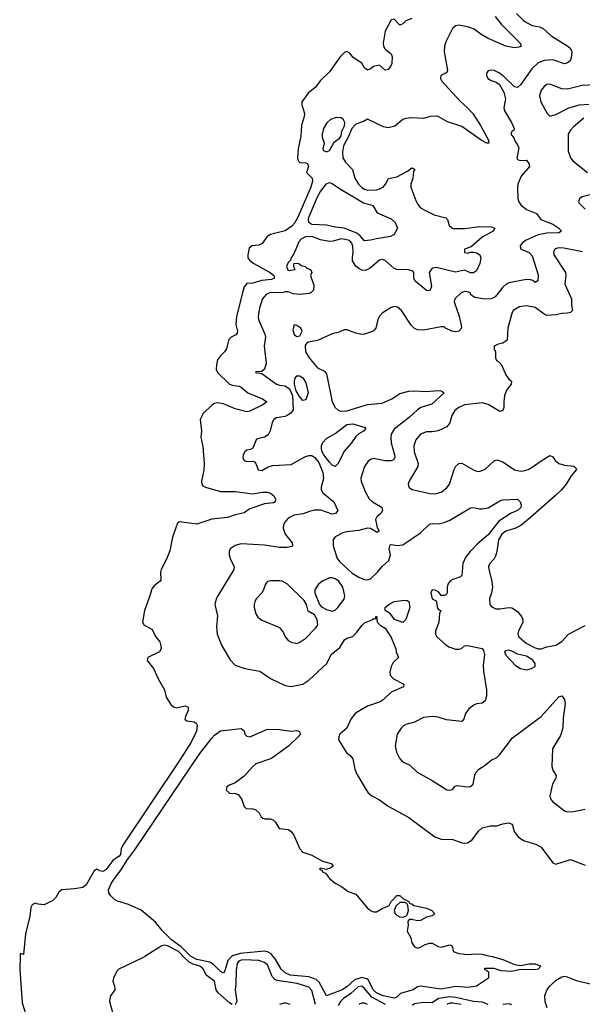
# Model space of a CAD drawing. Header units: inches. Extents: x 2001573 to 2220545, y 644482 to 846830.
# Tile 324 of 656: x 2050024 to 2053850, y 745151 to 751849. Entities that reach past the tile are written whole.
import ezdxf

# ---------------------------------------------------------------- set-up
doc = ezdxf.new("R2010")
doc.units = ezdxf.units.IN
doc.header["$MEASUREMENT"] = 0
doc.layers.add('C0754', color=7, linetype='Continuous')
doc.layers.add('C0755', color=7, linetype='Continuous')

msp = doc.modelspace()

# ---------------------------------------------------------------- linework, layer by layer
at = {"layer": 'C0754', "color": 5}
for points, elevation in [([(2051541.7, 750000), (2051497.8, 749830), (2051494.7, 749774.7), (2051505.5, 749730), (2051504.2, 749715.8), (2051494.5, 749705.5), (2051463.1, 749690), (2051446.5, 749673.5), (2051430.1, 749609.9), (2051418, 749590), (2051390, 749562.9), (2051370, 749535.3), (2051362, 749502), (2051361, 749470), (2051368.7, 749448.7), (2051450, 749370.8), (2051470, 749361.9), (2051516.6, 749356.6), (2051530, 749350.3), (2051575.2, 749310), (2051676.3, 749270), (2051704, 749250), (2051677.1, 749230), (2051590, 749185.1), (2051570, 749181.1), (2051490, 749202.5), (2051410, 749236.1), (2051370, 749242.4), (2051350, 749238), (2051330, 749226.9), (2051272, 749170), (2051252.4, 749130), (2051261.3, 749050), (2051255.8, 749010), (2051270, 748944.7), (2051278, 748830), (2051276.2, 748783.8), (2051259.7, 748710), (2051261.8, 748690), (2051270, 748679.1), (2051288.4, 748668.4), (2051390, 748639.9), (2051490, 748640.4), (2051610, 748624.6), (2051675.6, 748635.6), (2051710, 748636), (2051730, 748629.3), (2051753.1, 748610), (2051763.8, 748590), (2051761.5, 748570), (2051750, 748563.2), (2051690, 748554.8), (2051590, 748521.4), (2051550, 748495.5), (2051490, 748481.8), (2051436.8, 748463.2), (2051330, 748452.5), (2051230, 748417.6), (2051110, 748434), (2051096.7, 748423.3), (2051064.5, 748330), (2051044.2, 748235.8), (2051021.7, 748178.3), (2050987.2, 748110), (2050982.7, 748090), (2050983.1, 748036.9), (2050980.5, 748030), (2050940, 748000), (2050922.4, 747977.6), (2050910, 747929), (2050874, 747830), (2050860.5, 747750), (2050870, 747731), (2050922.5, 747702.5), (2050950.6, 747650), (2050976.3, 747616.3), (2050984.4, 747590), (2050985.5, 747570), (2050974, 747550), (2050896, 747510), (2050890.8, 747490), (2050934.6, 747434.6), (2050965.9, 747365.9), (2051008.2, 747290), (2051019.8, 747239.8), (2051051, 747190), (2051070, 747174.8), (2051090, 747167.3), (2051150, 747182.8), (2051170, 747172), (2051170.5, 747150), (2051150.8, 747110), (2051147.3, 747090), (2051160.5, 747080.5), (2051210, 747073), (2051224.1, 747064.1), (2051232, 747050), (2051227.1, 747010), (2051190, 746933.6), (2051111, 746809), (2050724.9, 746235.1), (2050714.3, 746210), (2050710.1, 746170), (2050700.7, 746159.3), (2050658, 746130), (2050610, 746065.4), (2050590, 746054.4), (2050570, 746059), (2050550, 746070.6), (2050530, 746058.9), (2050475.3, 745964.7), (2050453.2, 745946.8), (2050396.6, 745936.6), (2050310, 745929.6), (2050290, 745915.1), (2050270, 745877.2), (2050250, 745857.2), (2050190, 745829.2), (2050150, 745832.7), (2050130, 745839.3), (2050110, 745829.2), (2050100.4, 745810), (2050092.4, 745750), (2050064.9, 745630), (2050050.5, 745489.5), (2050030, 745498), (2050026.8, 745490), (2050026.7, 745486.5), (2050026.6, 745480), (2050024.4, 745390), (2050042, 745162), (2050064, 745090)], 320), ([(2052012.3, 750000), (2052006.3, 749993.7), (2051992.5, 749987.5), (2051930, 749978.6), (2051883.7, 749983.7), (2051850, 749997.6), (2051830, 749997.7), (2051808.8, 749991.2), (2051730, 749992.4), (2051700.4, 749979.6), (2051675.7, 749950), (2051654.3, 749890), (2051645.3, 749830), (2051648.8, 749810), (2051692.3, 749710), (2051696.1, 749690), (2051687.6, 749630), (2051700.7, 749510), (2051690, 749472.7), (2051670, 749455.3), (2051630, 749454), (2051627.3, 749450), (2051670, 749442), (2051770.2, 749370.2), (2051790, 749362.8), (2051830, 749359.4), (2051858.2, 749338.2), (2051880.1, 749290), (2051884, 749196), (2051868.6, 749171.4), (2051842.8, 749157.1), (2051829.5, 749150.5), (2051770, 749139.8), (2051751.6, 749128.4), (2051740.6, 749110), (2051727.4, 749052.6), (2051714.5, 749025.5), (2051690, 749009.6), (2051642.5, 748997.5), (2051631.3, 748990), (2051610, 748935.3), (2051594, 748926), (2051570, 748921.2), (2051556, 748910), (2051543, 748890), (2051541.6, 748870), (2051551.3, 748850), (2051570, 748844.4), (2051610, 748846.8), (2051620.7, 748840.7), (2051630.5, 748830.5), (2051646.4, 748786.4), (2051670, 748781.6), (2051713.5, 748806.5), (2051744.1, 748815.9), (2051870, 748823.5), (2051964.1, 748875.9), (2051990, 748885.3), (2052010, 748885.4), (2052030.9, 748870.9), (2052057.9, 748837.9), (2052085.2, 748770), (2052091.2, 748728.8), (2052073.6, 748670), (2052073.8, 748650), (2052085.8, 748630), (2052161.3, 748570), (2052187.2, 748510), (2052172.7, 748490), (2052150, 748486.2), (2052072.4, 748512.4), (2052027.9, 748512.1), (2051995.3, 748504.7), (2051953, 748487), (2051890, 748479.8), (2051850, 748457.6), (2051826.5, 748430), (2051817.3, 748410), (2051815.5, 748390), (2051828.6, 748350), (2051876.1, 748290), (2051879.3, 748270), (2051874.8, 748265.2), (2051841.5, 748258.5), (2051790, 748257.8), (2051690, 748275.4), (2051530, 748284.7), (2051490, 748273.3), (2051455.3, 748250), (2051448, 748230), (2051448.1, 748210), (2051458, 748178), (2051482, 748130), (2051480.3, 748110), (2051371.7, 747930), (2051361.3, 747910), (2051350.4, 747870), (2051370, 747794), (2051361.8, 747721.8), (2051366.7, 747670), (2051399.7, 747590), (2051455.3, 747495.3), (2051490, 747458.9), (2051555.4, 747435.4), (2051656.7, 747416.7), (2051730, 747366.7), (2051830, 747319), (2051870, 747313.7), (2051949.2, 747330), (2051990, 747356.5), (2052113.3, 747470), (2052142, 747530), (2052201, 747579), (2052232, 747630), (2052250, 747643.1), (2052290, 747654), (2052317.5, 747682.5), (2052352.6, 747730), (2052370, 747745.3), (2052425.2, 747770), (2052430, 747776), (2052446, 747774), (2052446, 747786), (2052450.7, 747790.7), (2052454.8, 747750), (2052474.8, 747730), (2052510.2, 747710.2), (2052550, 747645.5), (2052582, 747570), (2052583.6, 747550), (2052599.3, 747510), (2052564.6, 747475.4), (2052550.3, 747450), (2052542.3, 747410), (2052544.2, 747390), (2052565.3, 747365.3), (2052637.3, 747330), (2052634.8, 747310), (2052550, 747275.1), (2052496.6, 747223.4), (2052476.4, 747210), (2052390, 747178.6), (2052307.7, 747132.3), (2052275.4, 747090), (2052249.3, 747030.7), (2052202.3, 746990), (2052194.3, 746970), (2052192.9, 746950), (2052250, 746858.8), (2052270, 746846.8), (2052290, 746821), (2052304, 746750), (2052317.5, 746717.5), (2052379.5, 746610), (2052394.4, 746590), (2052419.3, 746570), (2052470, 746542.6), (2052530, 746499.6), (2052670, 746422.4), (2052847.3, 746290), (2052890, 746274), (2052970, 746271.5), (2053031.3, 746250), (2053050, 746246.5), (2053070, 746249), (2053102, 746270), (2053144.2, 746330), (2053170, 746352.7), (2053225.1, 746365.1), (2053270, 746365.5), (2053310, 746379.3), (2053350, 746386), (2053370, 746377.1), (2053375.3, 746370), (2053387.6, 746327.6), (2053413, 746290), (2053450, 746264.9), (2053538.2, 746238.2), (2053570, 746220.4), (2053650, 746114.9), (2053670, 746105.5), (2053770, 746137.1), (2053870, 746098.5)], 340), ([(2053049.1, 750000), (2053026.4, 749990), (2052982.4, 749950), (2052979.1, 749930), (2053013.2, 749833.2), (2053027.2, 749770), (2053028.6, 749750), (2053010, 749729.9), (2052990, 749726.8), (2052962, 749730), (2052919, 749750), (2052910, 749759), (2052890, 749759), (2052770, 749736.9), (2052730, 749738.7), (2052710, 749748), (2052686, 749770), (2052620.9, 749870), (2052592.7, 749892.7), (2052570, 749898.7), (2052550, 749891.3), (2052490, 749852), (2052470, 749832.6), (2052459.6, 749810), (2052446.4, 749750), (2052430, 749731.8), (2052410, 749722.4), (2052370.2, 749709.7), (2052350, 749708.5), (2052310, 749716.8), (2052250, 749738.3), (2052230, 749738.7), (2052196.5, 749723.5), (2052148.8, 749711.2), (2052050, 749666.6), (2051985.5, 749654.5), (2051973.7, 749646.3), (2051966.2, 749633.8), (2051969, 749590), (2051992, 749550), (2052050, 749480.3), (2052097.3, 749457.3), (2052110, 749441), (2052148.1, 749250), (2052170.2, 749210), (2052190, 749193.8), (2052206.8, 749186.8), (2052250, 749189.2), (2052390, 749231.6), (2052490, 749240.6), (2052554, 749270), (2052610, 749307.2), (2052670, 749322), (2052710, 749325.1), (2052790, 749320.9), (2052867.7, 749327.8), (2052890, 749324.4), (2052910.4, 749310), (2052826.2, 749233.8), (2052752.4, 749210), (2052730, 749194.8), (2052674.9, 749145.1), (2052570, 749063.5), (2052550.9, 749030), (2052547.1, 749010), (2052550.2, 748970), (2052573.9, 748890), (2052575, 748870), (2052565.2, 748854.8), (2052550, 748847.8), (2052510, 748848.9), (2052430, 748863.5), (2052410, 748858), (2052394, 748846), (2052370.2, 748810), (2052344.9, 748730), (2052347.3, 748707.3), (2052374.8, 748634.8), (2052400.3, 748590), (2052423.1, 748570), (2052477.6, 748537.6), (2052486, 748530), (2052491.3, 748510), (2052480.3, 748490), (2052452.8, 748467.2), (2052444.7, 748450), (2052455.6, 748395.6), (2052467.7, 748370), (2052457.7, 748362.2), (2052450, 748362.7), (2052410, 748387.1), (2052390, 748390.8), (2052330, 748373.6), (2052250, 748365.4), (2052221.8, 748358.2), (2052168.7, 748331.3), (2052154.9, 748310), (2052156.8, 748270), (2052184, 748184), (2052201.9, 748161.9), (2052284.5, 748084.5), (2052330, 748057.4), (2052370, 748040.7), (2052390, 748038.5), (2052410, 748046), (2052456.4, 748090), (2052490, 748130.3), (2052534.8, 748170), (2052545.4, 748210), (2052536.2, 748250), (2052543.3, 748276.7), (2052550, 748279.1), (2052591.4, 748271.4), (2052630, 748277.6), (2052750, 748358.5), (2052810, 748417.4), (2052830, 748421.3), (2052870, 748419.7), (2052910, 748427.7), (2052950, 748445), (2053090, 748528.9), (2053110, 748531.7), (2053150, 748521.5), (2053170, 748521.3), (2053210, 748529.1), (2053290, 748575.3), (2053310, 748582), (2053410, 748588.5), (2053428.5, 748570), (2053433.8, 748550), (2053431.6, 748530), (2053410, 748511.2), (2053367.1, 748492.9), (2053283.2, 748436.8), (2053210, 748345.3), (2053137.2, 748282.8), (2053088, 748232), (2053056.9, 748190), (2053038.8, 748150), (2053032.1, 748067.9), (2053021.5, 748058.5), (2052970, 748042), (2052950, 748028.2), (2052936.9, 748010), (2052930.2, 747990), (2052930.2, 747949.8), (2052923.4, 747936.6), (2052910, 747931.2), (2052890, 747932.2), (2052874, 747954), (2052850, 747967.5), (2052830, 747971.5), (2052819.9, 747950), (2052828.5, 747910), (2052856.9, 747896.9), (2052866, 747846), (2052875.2, 747835.2), (2052887.4, 747830), (2052879.5, 747810), (2052874.9, 747750), (2052851.7, 747690), (2052852, 747670), (2052861.6, 747650), (2052919, 747599), (2052943.7, 747583.7), (2052987.9, 747567.9), (2053013.3, 747566.7), (2053028, 747572), (2053049.7, 747590.3), (2053070, 747592.8), (2053170, 747572.2), (2053179, 747559), (2053184, 747530), (2053176.2, 747456.2), (2053177.4, 747417.4), (2053199.6, 747290), (2053199, 747250), (2053190, 747216), (2053170, 747199.7), (2053130, 747194.5), (2053112.9, 747187.1), (2053079, 747161), (2053056.9, 747130), (2053044.2, 747090), (2053030, 747075.8), (2052925.9, 747085.9), (2052870, 747105.1), (2052829.7, 747109.7), (2052770, 747102.7), (2052710, 747071.1), (2052650, 747055.1), (2052634.4, 747045.6), (2052618, 747030), (2052590.4, 746989.6), (2052578.5, 746910), (2052586.4, 746866.4), (2052606.2, 746826.2), (2052624.2, 746804.2), (2052678.3, 746778.3), (2052728, 746730), (2052830, 746673.4), (2052930, 746610.4), (2052950, 746608.2), (2052967.5, 746612.5), (2052985.6, 746634.4), (2052999.1, 746640.9), (2053070, 746631.5), (2053090, 746633.7), (2053107.8, 746650), (2053118.9, 746710), (2053129, 746731), (2053146, 746750), (2053190, 746778.3), (2053230, 746812.4), (2053270, 746830.4), (2053290, 746850.4), (2053375.8, 746964.2), (2053570, 747108.8), (2053690, 747242.8), (2053710, 747250.8), (2053730, 747224.7), (2053734.8, 747194.8), (2053720, 747100), (2053718.3, 747030), (2053701, 746979), (2053646.9, 746890), (2053643.2, 746770), (2053650, 746744), (2053672.5, 746707.5), (2053670.5, 746690), (2053646.7, 746650), (2053628.9, 746570), (2053634.4, 746550), (2053648.4, 746530), (2053730, 746466.7), (2053750, 746461.7), (2053790, 746462.4), (2053870, 746479.7)], 360), ([(2053754.1, 750000), (2053777.1, 749950), (2053776.3, 749910), (2053782.8, 749870), (2053770, 749857.2), (2053750, 749852.3), (2053710, 749849.7), (2053670, 749840.5), (2053610, 749837.4), (2053590, 749846.4), (2053530, 749891.7), (2053470, 749903), (2053423.5, 749896.5), (2053380.1, 749870), (2053370.1, 749850), (2053344.7, 749750), (2053338.8, 749670), (2053310.5, 749649.5), (2053278, 749642), (2053251.3, 749628.7), (2053251, 749610), (2053260.7, 749590), (2053260.7, 749550), (2053266.8, 749530), (2053282, 749522), (2053301.3, 749501.3), (2053330, 749432.7), (2053350, 749403.8), (2053367.7, 749390), (2053365.5, 749370), (2053334.9, 749330), (2053322, 749290), (2053316.1, 749250), (2053317.4, 749210), (2053310.3, 749190), (2053290, 749184.7), (2053210.5, 749230.5), (2053170, 749243.5), (2053050, 749228.5), (2053010, 749212.1), (2052982.3, 749190), (2052963.1, 749156.9), (2052950, 749106), (2052930, 749078.9), (2052870, 749052.1), (2052830, 749046), (2052790, 749046.2), (2052750, 749029.8), (2052717.5, 748990), (2052704.6, 748950), (2052706.3, 748910), (2052735.1, 748830), (2052732.6, 748810), (2052673.7, 748710), (2052667, 748690), (2052670.6, 748670), (2052693.4, 748653.4), (2052813.7, 748626.3), (2052850, 748624.9), (2052890, 748634.9), (2052930, 748664.9), (2052947.1, 748690), (2052979.3, 748790), (2052990, 748812), (2053010, 748830.3), (2053030, 748831.4), (2053110, 748787.2), (2053130, 748778.7), (2053150, 748776.5), (2053190, 748792), (2053250, 748849), (2053270, 748855.5), (2053310, 748841.3), (2053390, 748787.1), (2053430, 748778.8), (2053450, 748780.2), (2053482.9, 748790), (2053510, 748804.5), (2053570, 748849.1), (2053630, 748884.2), (2053650, 748874.4), (2053664.9, 748850), (2053690.6, 748830.6), (2053730, 748818.9), (2053791.5, 748811.5), (2053803.6, 748803.6), (2053810.3, 748790), (2053774.8, 748745.2), (2053741.1, 748690), (2053708.1, 748650), (2053665.5, 748610), (2053498.3, 748461.7), (2053431.2, 748408.8), (2053391.2, 748388.8), (2053330, 748370.8), (2053303.1, 748350), (2053280.1, 748310), (2053268.5, 748231.5), (2053259.2, 748200.8), (2053250, 748182.2), (2053220.9, 748150), (2053212.7, 748130), (2053213.6, 748110), (2053235.8, 748030), (2053240.6, 747990), (2053233.8, 747950), (2053219.6, 747910), (2053222, 747870), (2053234.1, 747854.1), (2053262.2, 747842.2), (2053290, 747840.9), (2053350, 747850.9), (2053370, 747848), (2053410, 747823.4), (2053437.4, 747790), (2053446.1, 747770), (2053445.3, 747750), (2053416.3, 747690), (2053412.3, 747672.3), (2053419.3, 747650), (2053467.4, 747607.4), (2053530, 747576.6), (2053550, 747569.6), (2053570, 747570.1), (2053610, 747583), (2053670, 747594.5), (2053710, 747618.6), (2053755.4, 747670), (2053870, 747727.1)], 380), ([(2053286.5, 750000), (2053257.1, 749962.9), (2053230, 749949.8), (2053187.4, 749947.4), (2053118.4, 749958.4), (2053095.4, 749975.4), (2053086.6, 749990), (2053070, 749997.2), (2053052.5, 750000)], 360), ([(2051470, 745149.9), (2051450, 745161.5), (2051374.9, 745230), (2051360.7, 745250), (2051348.3, 745310), (2051292.1, 745350), (2051272.2, 745392.2), (2051249, 745410), (2051203.4, 745423.4), (2051177.3, 745437.3), (2051134.6, 745480), (2051128.1, 745486.5), (2051104.6, 745510), (2051030, 745550.2), (2051010, 745554.1), (2050989.8, 745550.2), (2050889.7, 745486.5), (2050879.4, 745480), (2050855.3, 745464.7), (2050699.1, 745390), (2050683.8, 745376.2), (2050662.8, 745330), (2050658.8, 745310), (2050670, 745274), (2050670.5, 745250), (2050642.8, 745210), (2050636.3, 745190), (2050635.5, 745170), (2050657.3, 745090)], 340), ([(2052035.9, 745150), (2052010, 745245.8), (2051990, 745267.5), (2051911.9, 745291.9), (2051774.3, 745314.3), (2051760.3, 745320.4), (2051741.7, 745341.7), (2051710, 745420.5), (2051690, 745436), (2051651.6, 745450), (2051550, 745455), (2051530, 745452.4), (2051515.5, 745444.5), (2051502.5, 745430), (2051495.8, 745384.2), (2051494.9, 745290), (2051488.8, 745248.8), (2051501.2, 745170), (2051490, 745148.3)], 340), ([(2053913.5, 745286.5), (2053810, 745311.3), (2053750, 745335.6), (2053730, 745339.5), (2053710, 745336.8), (2053668.9, 745311.1), (2053623.5, 745270), (2053607.9, 745250), (2053593.2, 745210), (2053594.3, 745170), (2053610.1, 745130)], 340), ([(2052511.3, 745150), (2052419.2, 745199.2), (2052370, 745259.4), (2052350, 745274.9), (2052326.3, 745270), (2052275.9, 745224.1), (2052226, 745190), (2052204.8, 745170), (2052190, 745144.4)], 340), ([(2053209.9, 745150), (2053170, 745166.4), (2053110, 745170.9), (2052990, 745198.4), (2052950, 745202.6), (2052871.6, 745190), (2052830, 745160.6), (2052770, 745163.5), (2052710, 745154.3), (2052696, 745144)], 340), ([(2051864, 745150), (2051830, 745162), (2051790, 745149.6)], 360), ([(2052390, 745149.8), (2052370, 745158.4), (2052350, 745158.8), (2052330, 745150.8)], 360), ([(2053027.1, 745150), (2052970, 745159.3), (2052950, 745158.7), (2052929.1, 745150)], 360), ([(2053370, 745148.9), (2053353.9, 745153.9), (2053310, 745150.4)], 340)]:
    msp.add_lwpolyline(points, dxfattribs=dict(at, elevation=elevation))
for points, elevation in [([(2051890, 749773.5), (2051880.9, 749739.1), (2051890, 749707.4), (2051910, 749693), (2051930, 749698.8), (2051944.5, 749730), (2051935.1, 749750), (2051910, 749769.6)], 360), ([(2051950, 749258.9), (2051926.2, 749286.2), (2051904.8, 749324.8), (2051892.7, 749370), (2051892.3, 749390), (2051897, 749410), (2051910, 749426.2), (2051930, 749426.2), (2051950, 749413.5), (2051970, 749377.8), (2051985.1, 749310), (2051970, 749262.7)], 340), ([(2052170, 748810.7), (2052150, 748818.4), (2052130, 748838.2), (2052091.8, 748890), (2052080.5, 748910), (2052076, 748930), (2052077, 748950), (2052086.5, 748973.5), (2052110, 749000.6), (2052170, 749034.2), (2052250, 749094.5), (2052290, 749099.8), (2052374, 749074), (2052378.8, 749070), (2052363, 749050), (2052330, 749031.2), (2052310, 749013.7), (2052281.6, 748970), (2052230, 748914.7), (2052190, 748829.7)], 340), ([(2052130, 748052.1), (2052082.8, 748030), (2052056.3, 748010), (2052032.4, 747970), (2052032, 747950), (2052064.2, 747870), (2052075.6, 747855.6), (2052110, 747836.5), (2052150, 747826), (2052170, 747833), (2052187, 747850), (2052230, 747907.3), (2052235.3, 747930), (2052220.7, 747990), (2052191.7, 748031.7), (2052170, 748045.6), (2052150, 748052)], 360), ([(2051790, 748032.7), (2051730, 748031.6), (2051710, 748026.6), (2051695.5, 748010), (2051682, 747970), (2051670.4, 747950), (2051633.4, 747910), (2051622.4, 747890), (2051617.8, 747870), (2051619.3, 747850), (2051630, 747806.7), (2051644.8, 747784.8), (2051670, 747764.7), (2051790, 747715.5), (2051818.2, 747678.2), (2051830.3, 747650), (2051850, 747627), (2051870, 747614.9), (2051910, 747606.7), (2051930, 747614), (2051970, 747641.1), (2052036.9, 747710), (2052051.2, 747730), (2052047.4, 747770), (2052030, 747799.7), (2051985.9, 747825.9), (2051975.6, 747870), (2051958.4, 747898.4), (2051845.1, 748010), (2051810, 748029.8)], 360), ([(2052630, 747749.7), (2052573.2, 747770), (2052546.6, 747806.6), (2052508.7, 747830), (2052509.2, 747850), (2052534, 747870), (2052570.6, 747890.6), (2052641, 747901), (2052658.8, 747898.8), (2052670, 747892), (2052677.4, 747850), (2052650, 747769.4)], 340), ([(2053350, 747559.6), (2053330, 747556.8), (2053322, 747550), (2053330, 747526.4), (2053396.1, 747456.1), (2053430, 747435.8), (2053470, 747427.6), (2053504.6, 747435.4), (2053529.7, 747450), (2053529.8, 747470), (2053513, 747493), (2053470, 747520.4), (2053410, 747533.7), (2053370, 747554.2)], 380), ([(2051179.1, 745486.5), (2051121.9, 745541.9), (2051056.6, 745590), (2050993.8, 745653.8), (2050948.3, 745710), (2050850, 745791.2), (2050763.5, 745830), (2050690, 745853.5), (2050670, 745863.9), (2050643.1, 745890), (2050630.7, 745910), (2050628.3, 745930), (2050647.3, 745972.7), (2050670, 746008.1), (2050714.7, 746065.3), (2050753.8, 746130), (2050811.3, 746208.7), (2051250, 746857.9), (2051330, 746961.2), (2051350, 746982.3), (2051390, 747012.2), (2051530, 747026.8), (2051550.7, 747010.7), (2051554.8, 746990), (2051562, 746982), (2051570, 746974.8), (2051590, 746970.8), (2051710, 747022), (2051790, 747021.3), (2051870, 747010.4), (2051910, 747014), (2051927.3, 747007.3), (2051930.6, 746990), (2051918.4, 746970), (2051855.6, 746910), (2051736, 746824), (2051630, 746787.4), (2051608.9, 746770), (2051550, 746702.9), (2051490, 746658), (2051450, 746642.9), (2051433.4, 746630), (2051428.9, 746608.9), (2051450, 746586.7), (2051490, 746586.4), (2051510, 746579.3), (2051531.8, 746550), (2051550, 746498), (2051564, 746484), (2051610, 746481.6), (2051630, 746474.4), (2051653.3, 746453.3), (2051665.8, 746425.8), (2051678, 746418), (2051690, 746413.4), (2051730, 746413), (2051750, 746404), (2051764, 746390), (2051788, 746348), (2051850, 746339.5), (2051869.1, 746329.1), (2051886.8, 746306.8), (2051928.3, 746208.3), (2051950, 746186), (2052010, 746164.9), (2052084.5, 746124.5), (2052142, 746110), (2052156, 746090), (2052138, 746078), (2052108.4, 746068.4), (2052070, 746078), (2052062, 746070), (2052082, 746062), (2052086, 746050), (2052103, 746043), (2052130, 746007.7), (2052170, 745975.5), (2052211.9, 745951.9), (2052258, 745918), (2052310, 745901), (2052387.7, 745807.7), (2052410, 745788.9), (2052430, 745780.3), (2052450, 745780.3), (2052490, 745803.1), (2052524.1, 745815.9), (2052536, 745824), (2052550, 745851.3), (2052590, 745892), (2052610, 745892), (2052630.9, 745870.9), (2052670, 745850.8), (2052678, 745838), (2052690, 745834.8), (2052703.5, 745823.5), (2052790, 745805.5), (2052826.8, 745790), (2052844.7, 745770), (2052839.8, 745760.2), (2052826.8, 745753.2), (2052790, 745743.7), (2052750, 745721.2), (2052730, 745719), (2052690, 745728), (2052672.7, 745727.3), (2052664.7, 745715.3), (2052666, 745690), (2052659.3, 745650), (2052683.4, 745603.4), (2052690.5, 745570), (2052710, 745542.4), (2052730, 745534.4), (2052750, 745540.5), (2052781.2, 745558.8), (2052810, 745567.3), (2052830, 745567.3), (2052870, 745544), (2052890, 745539.1), (2052950, 745556), (2052962, 745550), (2052970, 745534), (2052971.3, 745510), (2053010, 745496.3), (2053070.6, 745490.6), (2053124.7, 745495.3), (2053168.2, 745491.8), (2053193.3, 745486.5), (2053224.2, 745480), (2053237.2, 745477.2), (2053310, 745455.5), (2053390, 745423.1), (2053430, 745415.3), (2053490, 745425.7), (2053530, 745426), (2053567.7, 745410), (2053550.6, 745390), (2053530, 745385.8), (2053430, 745387.1), (2053370, 745374), (2053298.6, 745378.6), (2053250, 745394.3), (2053190, 745394), (2053182, 745390), (2053202, 745382), (2053211.3, 745371.3), (2053212, 745330), (2053130, 745274), (2053074.8, 745265.2), (2052990, 745272.3), (2052890, 745254), (2052750, 745274), (2052730, 745269.3), (2052701, 745250), (2052614.9, 745225.1), (2052590, 745200.7), (2052570, 745193.7), (2052496.3, 745210), (2052450, 745229), (2052428.9, 745250), (2052395.9, 745315.9), (2052384.1, 745324.1), (2052350, 745334.5), (2052301.4, 745318.6), (2052250, 745270.6), (2052216.3, 745250), (2052110, 745209.7), (2052061.1, 745301.1), (2052041, 745321), (2051990, 745339), (2051863.1, 745350), (2051830, 745365.4), (2051802.6, 745390), (2051760.9, 745460.9), (2051746.2, 745480), (2051741.2, 745486.5), (2051734.8, 745494.8), (2051710, 745509.2), (2051690, 745513.4), (2051523.1, 745496.9), (2051487, 745486.5), (2051476.5, 745483.5), (2051470.2, 745480), (2051463.6, 745476.4), (2051440.3, 745450), (2051420.4, 745379.6), (2051410, 745363.1), (2051390, 745374), (2051341.3, 745421.3), (2051317, 745437), (2051230, 745457), (2051190, 745476), (2051185.9, 745480)], 320), ([(2052610, 745844), (2052581.4, 745818.6), (2052571, 745790), (2052578, 745770), (2052590, 745758), (2052610, 745746), (2052630, 745744.7), (2052650, 745752), (2052659, 745761), (2052669, 745790), (2052663.1, 745823.1), (2052656.4, 745836.4), (2052643.1, 745843.1)], 320)]:
    msp.add_lwpolyline(points, close=True, dxfattribs=dict(at, elevation=elevation))
at = {"layer": 'C0755', "color": 5}
for points, elevation in [([(2053257.1, 751870), (2053297.7, 751817.7), (2053427.2, 751690), (2053434.9, 751670), (2053432.6, 751667.4), (2053418.8, 751661.2), (2053390, 751658.3), (2053330, 751669.2), (2053210, 751721.7), (2053166.2, 751746.2), (2053110, 751786.6), (2053070, 751801.2), (2053010, 751810.8), (2052990, 751807.1), (2052966.7, 751790), (2052922, 751698), (2052912.7, 751670), (2052911.6, 751630), (2052934.4, 751505.6), (2052930, 751489.4), (2052888, 751470), (2052887, 751450), (2052895.8, 751430), (2053016.7, 751296.7), (2053070.1, 751250), (2053106.1, 751210), (2053159, 751130), (2053211.3, 751030), (2053214.4, 751010), (2053201.2, 751010), (2053162.3, 751030), (2053030, 751123.6), (2052934.1, 751154.1), (2052870, 751189.8), (2052850, 751192.9), (2052816, 751190), (2052770, 751176.2), (2052690, 751182), (2052650, 751177.2), (2052630, 751169.7), (2052574.5, 751125.5), (2052530, 751112.3), (2052499, 751119.1), (2052390, 751172.7), (2052363.2, 751156.8), (2052310, 751137.9), (2052282.2, 751110), (2052257.7, 751050), (2052226.2, 750990), (2052218.6, 750950), (2052221.5, 750910), (2052240.1, 750880.1), (2052288.4, 750830), (2052302.8, 750770), (2052329, 750730), (2052350, 750707.3), (2052370, 750695.3), (2052390, 750690.2), (2052450, 750691), (2052470, 750697.5), (2052496.1, 750710), (2052512.4, 750730), (2052531.5, 750768.5), (2052590, 750780.4), (2052661.5, 750818.6), (2052690, 750840.7), (2052699.8, 750839.8), (2052710.4, 750830.4), (2052703.4, 750816.6), (2052698.7, 750770), (2052685.3, 750730), (2052685.3, 750710), (2052718.7, 750618.7), (2052732, 750592), (2052750.3, 750570.3), (2052782.8, 750550), (2052842.5, 750522.5), (2052922.3, 750502.3), (2052934.4, 750490), (2052944.6, 750450), (2052969.6, 750429.6), (2053050.4, 750429.6), (2053150, 750442.4), (2053230, 750440.2), (2053254.9, 750430), (2053244.4, 750410), (2053170.1, 750369.9), (2053095.1, 750304.9), (2053050, 750288), (2053050, 750266), (2053070, 750260.5), (2053090, 750268), (2053110, 750268.4), (2053130, 750263.1), (2053152.4, 750250), (2053159.5, 750230), (2053153.4, 750190), (2053133.9, 750146.1), (2053124.6, 750135.4), (2053110, 750126), (2053090, 750126), (2053050, 750144.5), (2052988.2, 750131.8), (2052855.8, 750164.2), (2052830, 750158.7), (2052808.9, 750130), (2052823.6, 750036.4), (2052820, 750020), (2052810, 750005.1), (2052790, 750007.6), (2052714.4, 750070), (2052703.7, 750090), (2052703.5, 750130), (2052697.6, 750137.6), (2052670, 750146.8), (2052590, 750149.9), (2052570, 750155.8), (2052510, 750211.5), (2052490, 750217.7), (2052470, 750213.3), (2052410, 750161.6), (2052376.9, 750143.1), (2052350, 750146), (2052330, 750155.8), (2052310, 750171.9), (2052288.2, 750208.2), (2052286.7, 750230), (2052292.4, 750270), (2052290, 750306.6), (2052283.7, 750330), (2052270, 750345.8), (2052260.5, 750350), (2052210, 750358), (2052156.7, 750343.3), (2052130, 750341.1), (2052070, 750351.6), (2052010, 750373.8), (2051968.8, 750371.2), (2051940.7, 750359.3), (2051921.5, 750338.5), (2051890, 750260.9), (2051870.7, 750230), (2051866, 750214), (2051850, 750198), (2051838.8, 750170), (2051850, 750144), (2051898, 750150), (2051888.4, 750168.4), (2051888, 750190), (2051906.3, 750193.7), (2051922, 750190), (2051937.3, 750177.3), (2051964.7, 750170), (2051978, 750158), (2052001, 750150), (2052011, 750130), (2052002.8, 750110), (2052024.2, 750044.2), (2052022, 750010), (2052012.3, 750000)], 340), ([(2053401.8, 751890), (2053450, 751844.1), (2053470, 751829.3), (2053510, 751810.2), (2053560, 751800), (2053583.1, 751790), (2053638.3, 751738.3), (2053751.8, 751670), (2053770, 751653.1), (2053778.5, 751630), (2053774.7, 751590), (2053767.2, 751570), (2053750, 751555.1), (2053730, 751549.8), (2053650, 751576.5), (2053590, 751571.1), (2053550, 751554.5), (2053506.2, 751513.8), (2053430, 751405.1), (2053410, 751388), (2053390, 751393), (2053310, 751469.6), (2053277.2, 751490), (2053250, 751502.9), (2053230, 751506.6), (2053210, 751501.2), (2053200.7, 751490), (2053198, 751470), (2053208.4, 751450), (2053230, 751434.9), (2053263.6, 751423.6), (2053287.9, 751407.9), (2053316.9, 751356.9), (2053326.9, 751310), (2053317.6, 751250), (2053320.7, 751230), (2053368.2, 751150), (2053386, 751110), (2053383.6, 751096.4), (2053370, 751088), (2053364.9, 751070), (2053384.7, 751044.7), (2053388.3, 751030), (2053412.9, 750992.9), (2053417.9, 750977.9), (2053405.2, 750905.2), (2053415.2, 750895.2), (2053430, 750890.2), (2053470, 750892.4), (2053486.4, 750870), (2053491.3, 750850), (2053434.9, 750785.1), (2053412.2, 750730), (2053409, 750709), (2053412.2, 750630), (2053418.9, 750610), (2053431.8, 750590), (2053470, 750558.5), (2053539.1, 750530), (2053568.1, 750490), (2053650, 750458.3), (2053690.2, 750430), (2053708.5, 750410), (2053690, 750400.3), (2053610, 750396.6), (2053550, 750384.7), (2053468.8, 750350), (2053440.3, 750330), (2053427, 750310), (2053430.4, 750290), (2053490, 750264.7), (2053510, 750241.7), (2053550, 750114.4), (2053548, 750072), (2053530, 750061.1), (2053514.1, 750074.1), (2053499, 750079), (2053470, 750080.7), (2053350, 750058.9), (2053330, 750048.7), (2053310.2, 750030), (2053286.5, 750000)], 360), ([(2052690, 751857.2), (2052650, 751842), (2052630, 751820.9), (2052610, 751812.3), (2052571.7, 751851.7), (2052550, 751847.6), (2052509.3, 751770), (2052495.5, 751690), (2052498.4, 751670), (2052508.8, 751648.8), (2052550, 751617.3), (2052556.3, 751596.3), (2052554.4, 751550), (2052545.8, 751530), (2052530, 751511.1), (2052510, 751506), (2052470, 751539.1), (2052430, 751531.1), (2052410, 751514.8), (2052390, 751506.2), (2052370, 751522.6), (2052350, 751552.7), (2052291.8, 751591.8), (2052270, 751621.1), (2052250, 751632.6), (2052233.4, 751626.6), (2052204.6, 751595.4), (2052130, 751494.5), (2052070, 751435.6), (2052032.8, 751387.2), (2051985.7, 751350), (2051942.6, 751290), (2051943.5, 751270), (2051960.2, 751210), (2051959.3, 751190), (2051941.1, 751130), (2051936.1, 751056.1), (2051917.3, 750970), (2051913.5, 750910), (2051917.7, 750890), (2051930, 750877.8), (2051970, 750875.2), (2051981.6, 750870), (2051987.2, 750850), (2051974, 750810), (2052013.2, 750770), (2052015, 750750), (2052005.1, 750710), (2051914.8, 750505.2), (2051894.1, 750465.9), (2051875, 750445), (2051830, 750413.8), (2051730, 750387.3), (2051706.9, 750373.1), (2051674.2, 750325.8), (2051650, 750316.2), (2051604.9, 750310), (2051585.9, 750294.1), (2051575.2, 750250), (2051576.8, 750230), (2051588.8, 750210), (2051615.4, 750190), (2051727, 750130), (2051751.6, 750110), (2051757.3, 750090), (2051737.5, 750082.5), (2051670, 750075.6), (2051610, 750057), (2051570, 750053.8), (2051550, 750032.4), (2051541.7, 750000)], 320), ([(2053934.2, 751405.8), (2053850, 751402.2), (2053750, 751376.1), (2053710, 751379.4), (2053630.3, 751409.7), (2053610, 751408.3), (2053590, 751395.4), (2053571.4, 751370), (2053560.2, 751330), (2053567.5, 751290), (2053611.2, 751211.2), (2053630, 751192.8), (2053670, 751204.9), (2053758, 751250), (2053830.8, 751270.8), (2053895.2, 751275.3)], 380), ([(2053861.2, 751178.8), (2053790, 751120.9), (2053770, 751098.4), (2053755.1, 751070), (2053753, 751053), (2053753.9, 750953.9), (2053770, 750910.3), (2053786, 750890), (2053886.3, 750810)], 380), ([(2053903, 750657), (2053850, 750644.2), (2053830.5, 750630), (2053824.9, 750610), (2053830, 750600.5), (2053870, 750559.1)], 380), ([(2053850.8, 750270.8), (2053725.5, 750294.5), (2053690, 750296.2), (2053665.3, 750290), (2053654, 750270), (2053657.1, 750250), (2053736.3, 750130), (2053738.8, 750110), (2053731, 750050), (2053754.1, 750000)], 380), ([(2053052.5, 750000), (2053050, 750000.4), (2053049.1, 750000)], 360)]:
    msp.add_lwpolyline(points, dxfattribs=dict(at, elevation=elevation))
for points, elevation in [([(2052176.7, 751183.3), (2052138.4, 751170), (2052112.8, 751147.2), (2052090.3, 751110), (2052080.2, 751070), (2052081.5, 751050), (2052094.3, 751010), (2052086, 750970), (2052090, 750958.5), (2052110, 750949.6), (2052130, 750959.8), (2052163.9, 751016.1), (2052198, 751042), (2052210, 751058.2), (2052215.2, 751090), (2052233.3, 751126.7), (2052235.8, 751150), (2052227.2, 751167.2), (2052210, 751180.8)], 340), ([(2052370, 750345.8), (2052339.5, 750379.5), (2052316.4, 750396.4), (2052231.8, 750431.8), (2052170, 750437.3), (2052110, 750450.4), (2052010, 750456.4), (2051990, 750469.2), (2051988.3, 750490), (2051993.9, 750510), (2052050, 750644.4), (2052070, 750680.1), (2052110, 750731.6), (2052130, 750741.5), (2052150, 750735.5), (2052200.1, 750700.1), (2052363.4, 750603.3), (2052424.8, 750584.8), (2052456.2, 750536.2), (2052550, 750494.3), (2052577, 750470), (2052593.4, 750430), (2052570, 750387), (2052546, 750374), (2052450, 750359.1), (2052410, 750348.5)], 320)]:
    msp.add_lwpolyline(points, close=True, dxfattribs=dict(at, elevation=elevation))

doc.saveas('drawing.dxf')
